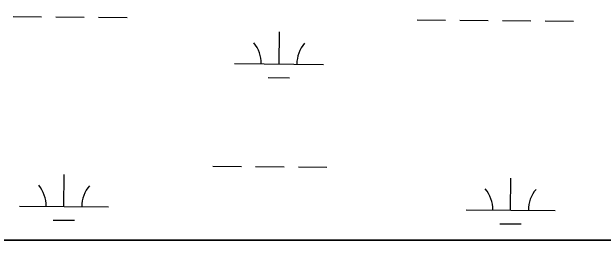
# Model space of a CAD drawing. Extents: x 3271442 to 3309282, y 752266 to 777610.
# Drawn here: x 3302425 to 3303090, y 757642 to 757906 of the extents above; entities that cross this region are included whole.
import ezdxf

# ---------------------------------------------------------------- set-up
doc = ezdxf.new("R2010")
doc.units = 0
for name, color, linetype in [('V-GRID-FRAM', 7, 'Continuous'), ('V-SITE-VEGE', 7, 'Continuous'), ('V-WETL-SWMP', 7, 'Continuous')]:
    doc.layers.add(name, color=color, linetype=linetype)

msp = doc.modelspace()

# ---------------------------------------------------------------- linework, layer by layer
at = {"layer": 'V-GRID-FRAM'}
msp.add_lwpolyline([(3275591.3, 775827.44), (3307043.48, 775836.59), (3307056.71, 757650.81), (3275588.66, 757641.66), (3275591.3, 775827.44)], dxfattribs=at)
at = {"layer": 'V-SITE-VEGE'}
msp.add_line((3303194.58, 757649.69), (3302332, 757649.44), dxfattribs=at)
at = {"layer": 'V-WETL-SWMP'}
for p, q in [((3302426.69, 757900.48), (3302458.69, 757900.21)), ((3302474.69, 757900.08), (3302506.68, 757899.82)), ((3302522.68, 757899.69), (3302554.68, 757899.42)), ((3302880.58, 757896.74), (3302912.58, 757896.48)), ((3302928.58, 757896.34), (3302960.58, 757896.08)), ((3302976.58, 757895.95), (3303008.57, 757895.69)), ((3303024.57, 757895.55), (3303056.57, 757895.29)), ((3302725.57, 757847.27), (3302725.87, 757883.27)), ((3302675.58, 757847.68), (3302775.57, 757846.86)), ((3302713.45, 757831.94), (3302737.45, 757831.74)), ((3302651.22, 757732.45), (3302683.22, 757732.19)), ((3302699.22, 757732.05), (3302731.22, 757731.79)), ((3302747.21, 757731.66), (3302779.21, 757731.39)), ((3302483.78, 757687.4), (3302484.07, 757723.4)), ((3302985.67, 757683.26), (3302985.96, 757719.26)), ((3302433.78, 757687.81), (3302533.78, 757686.98)), ((3302935.67, 757683.67), (3303035.67, 757682.85)), ((3302471.65, 757672.06), (3302495.65, 757671.87)), ((3302973.54, 757667.93), (3302997.54, 757667.73)), ((3302398.79, 757649.46), (3303194.57, 757649.69))]:
    msp.add_line(p, q, dxfattribs=at)
for centre, start, end in [((3302670.34, 757848.2), 358.75626, 40.29991), ((3302780.82, 757847.29), 138.75625, 180.29991), ((3302428.54, 757688.33), 358.75626, 40.29991), ((3302539.02, 757687.42), 138.75625, 180.29991), ((3302930.43, 757684.19), 358.75626, 40.29991), ((3303040.91, 757683.28), 138.75625, 180.29991)]:
    msp.add_arc(centre, 35.25, start, end, dxfattribs=at)

doc.saveas('drawing.dxf')
